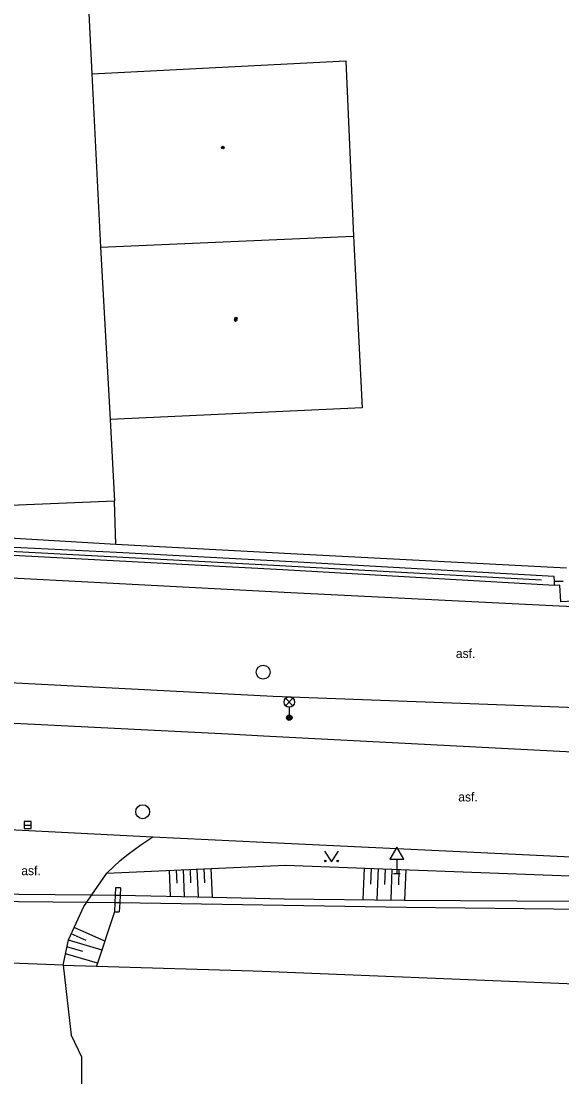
# Model space of a CAD drawing. Extents: x -599951 to -598963, y -1164095 to -1162939.
# Drawn here: x -599059.2 to -599020.4, y -1163192.8 to -1163116.9 of the extents above; entities that cross this region are included whole.
import ezdxf

# ---------------------------------------------------------------- set-up
doc = ezdxf.new("R2010")
doc.units = 0
for name, color, linetype in [('Level 10', 7, 'Continuous'), ('Level 11', 7, 'Continuous'), ('Level 14', 7, 'Continuous'), ('Level 15', 7, 'Continuous'), ('Level 27', 7, 'Continuous'), ('Level 33', 7, 'Continuous'), ('Level 34', 7, 'Continuous'), ('Level 36', 7, 'Continuous'), ('Level 39', 7, 'Continuous'), ('Level 40', 7, 'Continuous'), ('Level 5', 7, 'Continuous'), ('Level 7', 7, 'Continuous'), ('Level 8', 7, 'Continuous'), ('Level 9', 7, 'Continuous')]:
    doc.layers.add(name, color=color, linetype=linetype)

msp = doc.modelspace()

# ---------------------------------------------------------------- linework, layer by layer
at = {"layer": 'Level 10'}
for points in [[(-599000.85, -1163159.38), (-599006.33, -1163159.37), (-599016.28, -1163159.17), (-599020.56, -1163158.96), (-599040.32, -1163157.98), (-599052.62, -1163157.34), (-599061.75, -1163156.86), (-599083.57, -1163155.66), (-599106.72, -1163154.44)], [(-599000.91, -1163166.97), (-599023.78, -1163166.11), (-599041.12, -1163165.45), (-599081.82, -1163163.34), (-599159.19, -1163159.27), (-599169.17, -1163158.73), (-599204.95, -1163156.81)], [(-599205.09, -1163159.81), (-599169.37, -1163161.69), (-599159.51, -1163162.21), (-599109.74, -1163164.82), (-599081.83, -1163166.28), (-599044.34, -1163168.15), (-599041.81, -1163168.28), (-599023.78, -1163169.22), (-599001.08, -1163170.4)], [(-599065.71, -1163174.73), (-599049.76, -1163175.54)], [(-599049.76, -1163175.54), (-599041.81, -1163175.92), (-599026.19, -1163176.67), (-599000.74, -1163177.88)]]:
    msp.add_lwpolyline(points, dxfattribs=at)
at = {"layer": 'Level 11'}
for points in [[(-599052.61, -1163155.71), (-599106.09, -1163152.85), (-599132.09, -1163151.44)], [(-599052.37, -1163155.12), (-599062.21, -1163154.63)], [(-599020.9, -1163157.47), (-599040.41, -1163156.36), (-599052.61, -1163155.71)], [(-599020.91, -1163157.16), (-599020.94, -1163156.83), (-599039.31, -1163155.81), (-599052.37, -1163155.12)], [(-599020.9, -1163157.47), (-599020.91, -1163157.16)], [(-599020.91, -1163157.16), (-599020.29, -1163157.17)], [(-599020.51, -1163157.46), (-599020.9, -1163157.47)], [(-599020.46, -1163158.65), (-599020.51, -1163157.46)], [(-599019.07, -1163158.58), (-599020.46, -1163158.65)], [(-599053.06, -1163178.15), (-599052.101, -1163177.252), (-599051.54, -1163176.79), (-599050.632, -1163176.121), (-599049.76, -1163175.54)], [(-599054.13, -1163179.72), (-599053.06, -1163178.15)], [(-599052.43, -1163179.2), (-599052.46, -1163179.73)], [(-599052.08, -1163179.22), (-599052.43, -1163179.2)], [(-599052.08, -1163179.22), (-599052.11, -1163179.73)], [(-599062.04, -1163179.65), (-599054.13, -1163179.72)], [(-599054.49, -1163180.24), (-599054.13, -1163179.72)], [(-599054.13, -1163179.72), (-599052.46, -1163179.73)], [(-599052.46, -1163179.73), (-599052.49, -1163180.26)], [(-599052.46, -1163179.73), (-599052.11, -1163179.73)], [(-599052.11, -1163179.73), (-599052.14, -1163180.26)], [(-599052.11, -1163179.73), (-599045.47, -1163179.88), (-599040.32, -1163179.99), (-599031.67, -1163180.09), (-599011.53, -1163180.22), (-599008.53, -1163180.21), (-598999.74, -1163180.16), (-598994.84, -1163180.15)], [(-599061.88, -1163180.17), (-599054.49, -1163180.24)], [(-599056.2, -1163184.77), (-599055.82, -1163182.95), (-599054.71, -1163180.56)], [(-599054.71, -1163180.56), (-599054.49, -1163180.24)], [(-599054.49, -1163180.24), (-599052.49, -1163180.26)], [(-599052.49, -1163180.26), (-599052.52, -1163180.93)], [(-599052.49, -1163180.26), (-599052.14, -1163180.26)], [(-599052.14, -1163180.26), (-599052.17, -1163180.94)], [(-599052.14, -1163180.26), (-599031.55, -1163180.59), (-599018.85, -1163180.74), (-599006.69, -1163180.7), (-598999.78, -1163180.78), (-598982.94, -1163180.41), (-598975.94, -1163180.41), (-598974.91, -1163180.44)], [(-599052.52, -1163180.93), (-599052.17, -1163180.94)], [(-599056.2, -1163184.77), (-599055.62, -1163189.8), (-599054.88, -1163191.35), (-599054.86, -1163197.45), (-599053.27, -1163215.68), (-599052, -1163226.68), (-599051.81, -1163227.61), (-599051.58, -1163228.14), (-599051.23, -1163228.68), (-599050.78, -1163229.15), (-599050.19, -1163229.56), (-599049.53, -1163229.81), (-599048.13, -1163230.05), (-599046.24, -1163230.24), (-599040.63, -1163230.74)]]:
    msp.add_lwpolyline(points, dxfattribs=at)
at = {"layer": 'Level 14'}
for points in [[(-599053.06, -1163178.15), (-599040.24, -1163177.57)], [(-599040.24, -1163177.57), (-599032.58, -1163177.87), (-599026.19, -1163178.11), (-599011.48, -1163178.65), (-599006.83, -1163178.8), (-598997.77, -1163179.24)], [(-599052.52, -1163180.93), (-599053.8, -1163184.84)]]:
    msp.add_lwpolyline(points, dxfattribs=at)
at = {"layer": 'Level 15'}
for points in [[(-599048.48, -1163179.82), (-599048.56, -1163177.95)], [(-599048.02, -1163178.88), (-599048.06, -1163177.93)], [(-599047.48, -1163179.84), (-599047.56, -1163177.9)], [(-599047.02, -1163178.86), (-599047.06, -1163177.88)], [(-599046.47, -1163179.86), (-599046.57, -1163177.86)], [(-599046.02, -1163178.85), (-599046.07, -1163177.83)], [(-599045.47, -1163179.88), (-599045.57, -1163177.81)], [(-599034.58, -1163177.79), (-599034.67, -1163180.05)], [(-599034.08, -1163177.81), (-599034.12, -1163178.94)], [(-599033.58, -1163177.83), (-599033.67, -1163180.07)], [(-599033.08, -1163177.85), (-599033.12, -1163178.96)], [(-599032.58, -1163177.87), (-599032.67, -1163180.08)], [(-599032.08, -1163177.89), (-599032.12, -1163178.99)], [(-599031.58, -1163177.91), (-599031.67, -1163180.09)], [(-599053.2, -1163183.05), (-599055.41, -1163182.06)], [(-599053.41, -1163183.68), (-599055.83, -1163182.96)], [(-599054.54, -1163183), (-599055.62, -1163182.51)], [(-599054.79, -1163183.79), (-599055.93, -1163183.45)], [(-599053.73, -1163184.63), (-599056.03, -1163183.94)]]:
    msp.add_lwpolyline(points, dxfattribs=at)
at = {"layer": 'Level 27'}
msp.add_line((-599059, -1163174.7), (-599058.5, -1163174.7), dxfattribs=at)
msp.add_lwpolyline([(-599059, -1163174.95), (-599058.5, -1163174.95), (-599058.5, -1163174.45), (-599059, -1163174.45)], close=True, dxfattribs=at)
for centre in [(-599041.83, -1163163.71), (-599050.49, -1163173.74)]:
    msp.add_circle(centre, 0.5, dxfattribs=at)
at = {"layer": 'Level 33'}
for p, q in [((-599040.225, -1163166.12), (-599039.695, -1163165.59)), ((-599040.225, -1163165.59), (-599039.695, -1163166.12)), ((-599039.96, -1163166.23), (-599039.96, -1163166.98))]:
    msp.add_line(p, q, dxfattribs=at)
for centre, radius in [((-599039.96, -1163165.855), 0.375), ((-599039.96, -1163166.98), 0.2), ((-599039.96, -1163166.98), 0.145), ((-599039.96, -1163166.98), 0.0876)]:
    msp.add_circle(centre, radius, dxfattribs=at)
at = {"layer": 'Level 34'}
for p, q in [((-599032.23, -1163177.152), (-599032.23, -1163178.17)), ((-599032.48, -1163178.17), (-599031.98, -1163178.17))]:
    msp.add_line(p, q, dxfattribs=at)
msp.add_lwpolyline([(-599032.73, -1163177.152), (-599031.73, -1163177.152), (-599032.23, -1163176.286)], close=True, dxfattribs=at)
at = {"layer": 'Level 36'}
msp.add_lwpolyline([(-599037.42, -1163176.58), (-599036.92, -1163177.33), (-599036.42, -1163176.58)], dxfattribs=at)
for centre in [(-599037.37, -1163177.28), (-599036.471, -1163177.28)]:
    msp.add_circle(centre, 0.05, dxfattribs=at)
at = {"layer": 'Level 39'}
for centre, radius in [((-599044.73, -1163126.01), 0.09), ((-599044.73, -1163126.02), 0.09), ((-599044.73, -1163126.01), 0.0398), ((-599044.73, -1163126.02), 0.0398), ((-599043.79, -1163138.29), 0.09), ((-599043.79, -1163138.29), 0.0398), ((-599043.81, -1163138.41), 0.09), ((-599043.81, -1163138.41), 0.0398)]:
    msp.add_circle(centre, radius, dxfattribs=at)
at = {"layer": 'Level 5'}
for points in [[(-599054.71, -1163109.07), (-599054.14, -1163120.7)], [(-599054.14, -1163120.7), (-599035.9, -1163119.78)], [(-599035.9, -1163119.78), (-599035.34, -1163132.37)], [(-599054.14, -1163120.7), (-599053.53, -1163133.16)], [(-599053.53, -1163133.16), (-599035.34, -1163132.37)], [(-599035.34, -1163132.37), (-599034.72, -1163144.71)], [(-599053.53, -1163133.16), (-599052.83, -1163145.55)], [(-599034.72, -1163144.71), (-599052.83, -1163145.55)], [(-599052.83, -1163145.55), (-599052.52, -1163151.43)], [(-599052.52, -1163151.43), (-599068.06, -1163152.08)]]:
    msp.add_lwpolyline(points, dxfattribs=at)
at = {"layer": 'Level 7'}
for points in [[(-599052.41, -1163154.54), (-599097.88, -1163151.83)], [(-599052.41, -1163154.54), (-599052.52, -1163151.43)], [(-599020.05, -1163156.24), (-599039.4, -1163155.22), (-599052.41, -1163154.54)], [(-599056.2, -1163184.77), (-599053.8, -1163184.84)], [(-599053.8, -1163184.84), (-599042.55, -1163185.18), (-599041.29, -1163185.23), (-599001.09, -1163186.85), (-598963.215, -1163192.228)]]:
    msp.add_lwpolyline(points, dxfattribs=at)
at = {"layer": 'Level 8'}
msp.add_lwpolyline([(-599056.2, -1163184.77), (-599060.58, -1163184.59)], dxfattribs=at)
at = {"layer": 'Level 9'}
msp.add_lwpolyline([(-599021.83, -1163157.1), (-599041.95, -1163156), (-599054.16, -1163155.35), (-599107.63, -1163152.5), (-599131.92, -1163151.18)], dxfattribs=at)

# ---------------------------------------------------------------- texts
at = {"layer": 'Level 40'}
for p in [(-599027.99, -1163162.69), (-599027.82, -1163173), (-599059.21, -1163178.3)]:
    msp.add_text('asf.', height=0.65, dxfattribs=at).set_placement(p)

doc.saveas('drawing.dxf')
